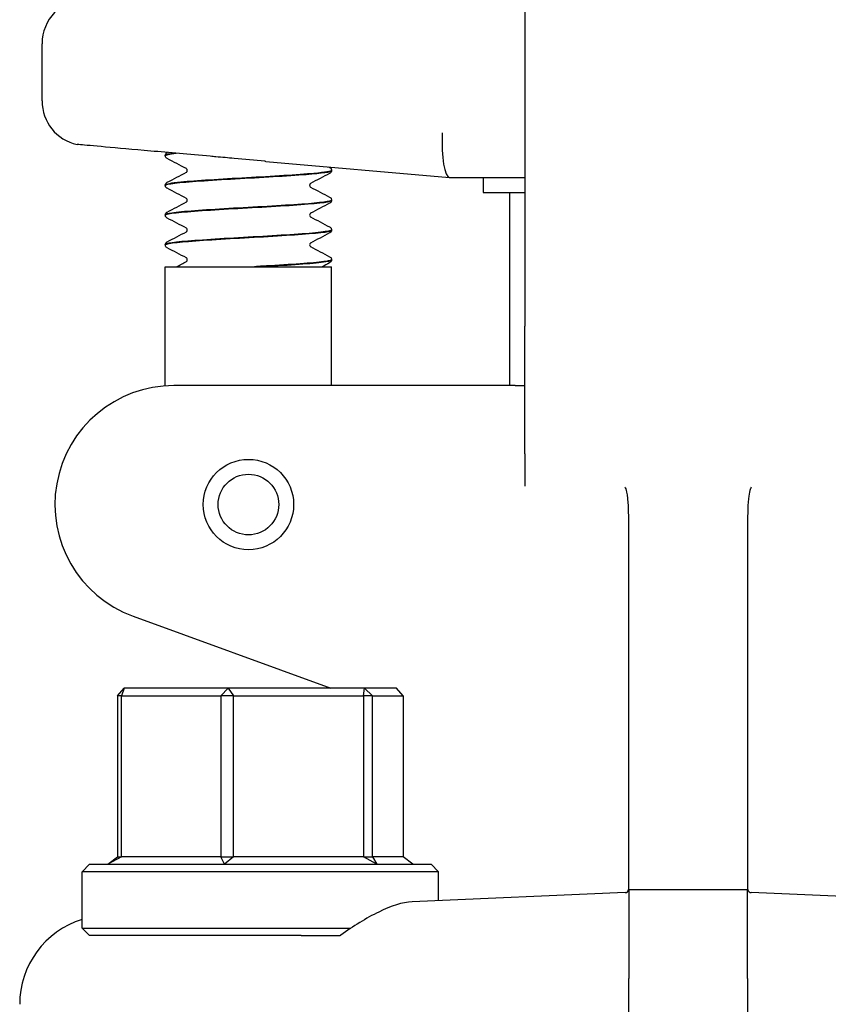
# Model space of a CAD drawing. Header units: inches. Extents: x 24 to 1128, y -94 to 748.
# Tile 453 of 573: x 748.02 to 749.72, y 262.64 to 264.71. Entities that reach past the tile are written whole.
import ezdxf

# ---------------------------------------------------------------- set-up
doc = ezdxf.new("R2010")
doc.units = ezdxf.units.IN
doc.header["$LTSCALE"] = 32
doc.header["$MEASUREMENT"] = 0
doc.layers.add('Visible (ANSI)', color=7, linetype='Continuous', lineweight=30)

msp = doc.modelspace()

# ---------------------------------------------------------------- linework, layer by layer
at = {"layer": 'Visible (ANSI)'}
for p, q in [((749.08124, 265.18862), (749.08124, 264.06362)), ((748.06574, 264.53703), (748.06574, 264.65737)), ((748.32919, 264.42855), (748.32932, 264.42862)), ((748.32499, 264.4219), (748.32499, 264.42252)), ((748.5364, 264.40995), (748.92282, 264.37614)), ((748.67499, 264.39062), (748.67499, 264.39124)), ((748.92299, 264.37612), (748.92282, 264.37614)), ((748.92299, 264.37612), (749.08124, 264.37612)), ((748.99374, 264.37612), (748.99374, 264.34487)), ((748.32499, 264.35933), (748.32499, 264.35995)), ((748.99374, 264.34487), (749.08124, 264.34487)), ((749.04999, 263.93862), (749.04999, 264.34487)), ((748.67499, 264.32805), (748.67499, 264.32867)), ((748.32499, 264.29677), (748.32499, 264.29739)), ((748.67499, 264.26549), (748.67499, 264.26611)), ((748.32499, 264.23421), (748.32499, 264.23483)), ((748.67499, 264.20293), (748.67499, 264.20355)), ((748.32499, 264.18862), (748.67499, 264.18862)), ((748.32499, 263.93799), (748.32499, 264.18862)), ((748.52343, 264.18862), (748.51257, 264.18862)), ((748.67499, 263.93862), (748.67499, 264.18862)), ((749.08124, 263.79503), (749.08124, 264.06362)), ((748.87607, 263.93862), (748.34281, 263.93862)), ((749.06089, 263.93862), (748.87607, 263.93862)), ((749.06089, 263.93862), (749.08124, 263.93862)), ((749.08124, 263.79503), (749.08124, 263.72694)), ((749.29999, 263.55608), (749.29999, 263.64857)), ((749.54999, 263.64857), (749.54999, 263.55608)), ((749.29999, 263.12886), (749.29999, 263.55608)), ((749.54999, 263.55608), (749.54999, 263.12886)), ((748.2573, 263.4537), (748.67307, 263.30237)), ((748.2248, 263.28675), (748.23853, 263.30237)), ((748.23853, 263.30237), (748.2327, 263.28675)), ((748.45748, 263.30237), (748.23853, 263.30237)), ((748.44199, 263.28675), (748.45748, 263.30237)), ((748.45748, 263.30237), (748.46835, 263.28675)), ((748.74393, 263.30237), (748.45748, 263.30237)), ((748.74218, 263.28675), (748.74393, 263.30237)), ((748.74393, 263.30237), (748.76064, 263.28675)), ((748.81144, 263.30237), (748.74393, 263.30237)), ((748.82517, 263.28675), (748.81144, 263.30237)), ((748.2327, 263.28675), (748.2248, 263.28675)), ((748.2248, 263.28675), (748.2248, 262.948)), ((748.2327, 262.948), (748.2327, 263.28675)), ((748.2327, 263.28675), (748.44199, 263.28675)), ((748.46835, 263.28675), (748.44199, 263.28675)), ((748.44199, 263.28675), (748.44199, 262.948)), ((748.46835, 262.948), (748.46835, 263.28675)), ((748.46835, 263.28675), (748.74218, 263.28675)), ((748.76064, 263.28675), (748.74218, 263.28675)), ((748.74218, 263.28675), (748.74218, 262.948)), ((748.76064, 262.948), (748.76064, 263.28675)), ((748.76064, 263.28675), (748.82517, 263.28675)), ((748.82517, 263.28675), (748.82517, 262.948)), ((749.29999, 262.88348), (749.29999, 263.12886)), ((749.54999, 263.12886), (749.54999, 262.88348)), ((748.20402, 262.93237), (748.2248, 262.948)), ((748.2327, 262.948), (748.20402, 262.93237)), ((748.2248, 262.948), (748.2327, 262.948)), ((748.44199, 262.948), (748.2327, 262.948)), ((748.44934, 262.93237), (748.44199, 262.948)), ((748.44199, 262.948), (748.46835, 262.948)), ((748.46835, 262.948), (748.44934, 262.93237)), ((748.74218, 262.948), (748.46835, 262.948)), ((748.77031, 262.93237), (748.74218, 262.948)), ((748.74218, 262.948), (748.76064, 262.948)), ((748.76064, 262.948), (748.77031, 262.93237)), ((748.82517, 262.948), (748.76064, 262.948)), ((748.84595, 262.93237), (748.82517, 262.948)), ((748.16561, 262.93237), (748.14999, 262.91675)), ((748.89999, 262.91675), (748.14999, 262.91675)), ((748.14999, 262.798), (748.14999, 262.91675)), ((748.16561, 262.93237), (748.88436, 262.93237)), ((748.88436, 262.93237), (748.89999, 262.91675)), ((748.89999, 262.85587), (748.89999, 262.91675)), ((749.29988, 262.87862), (749.29971, 262.87862)), ((749.55009, 262.87862), (749.29988, 262.87862)), ((749.29999, 262.87807), (749.29999, 262.69202)), ((749.54999, 262.69202), (749.54999, 262.87807)), ((749.55026, 262.87862), (749.55009, 262.87862)), ((749.29251, 262.87288), (748.84432, 262.85346)), ((750.00565, 262.85346), (749.55746, 262.87288)), ((748.16561, 262.78237), (748.14999, 262.798)), ((748.14999, 262.798), (748.7153, 262.798)), ((748.61081, 262.78237), (748.16561, 262.78237)), ((748.61081, 262.78237), (748.69285, 262.78237)), ((749.29999, 262.18862), (749.29999, 262.69202)), ((749.54999, 262.69202), (749.54999, 262.18862))]:
    msp.add_line(p, q, dxfattribs=at)
for radius in [0.095, 0.06375]:
    msp.add_circle((748.49999, 263.68862), radius, dxfattribs=at)
for centre, radius, start, end in [((748.15949, 264.65737), 0.09375, 91.88915, 180), ((748.15949, 264.53703), 0.09375, 180, 257.63495), ((748.34281, 263.68862), 0.25, 90, 250), ((749.29217, 262.88069), 0.00781, 272.48126, 344.67631), ((749.5578, 262.88069), 0.00781, 195.32369, 267.51874)]:
    msp.add_arc(centre, radius, start, end, dxfattribs=at)
for centre, major_axis, ratio, start_param, end_param in [((748.92708, 264.46987), (0.00409, 0.09375), 0.2058405, 1.5797833, 3.1326057), ((748.20789, 262.63821), (-0.18898, -0.00819), 0.9912393, 4.9805775, 6.240258)]:
    msp.add_ellipse(centre, major_axis=major_axis, ratio=ratio, start_param=start_param, end_param=end_param, dxfattribs=at)
for points, knots in [([(748.41974, 264.42061), (748.37513, 264.42456), (748.33268, 264.42832), (748.257, 264.43502), (748.22446, 264.43791), (748.1737, 264.44241), (748.15591, 264.44399), (748.14184, 264.44524), (748.13941, 264.44546), (748.13941, 264.44546)], [0, 0, 0, 0, 0.3480138, 0.3480138, 0.6950932, 0.6950932, 1.0409541, 1.0409541, 1.2230225, 1.2230225, 1.2230225, 1.2230225]), ([(748.32499, 264.42254), (748.32505, 264.42382), (748.32552, 264.42502), (748.32663, 264.42668), (748.32722, 264.42723), (748.32826, 264.42803), (748.32873, 264.42831), (748.32919, 264.42855)], [0, 0, 0, 0, 0.017960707, 0.017960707, 0.035135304, 0.035135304, 0.051182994, 0.051182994, 0.051182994, 0.051182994]), ([(748.32919, 264.41586), (748.32848, 264.41624), (748.32772, 264.41669), (748.32647, 264.41798), (748.32603, 264.41854), (748.3253, 264.42), (748.32503, 264.42092), (748.32499, 264.42187)], [0, 0, 0, 0, 0.024898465, 0.024898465, 0.037820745, 0.037820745, 0.051208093, 0.051208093, 0.051208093, 0.051208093]), ([(748.5364, 264.40995), (748.53584, 264.41), (748.53528, 264.41004), (748.5131, 264.41199), (748.49155, 264.41403), (748.45721, 264.41722), (748.44441, 264.4184), (748.42767, 264.41991), (748.42371, 264.42026), (748.41974, 264.42061)], [-0.00429657, -0.00429657, -0.00429657, -0.00429657, 0, 0, 0.16568567, 0.16568567, 0.26480212, 0.26480212, 0.29565933, 0.29565933, 0.29565933, 0.29565933]), ([(748.67478, 264.39126), (748.67466, 264.38903), (748.66158, 264.38681), (748.6373, 264.38458), (748.60386, 264.38151), (748.54997, 264.37844), (748.49605, 264.37537), (748.44217, 264.37231), (748.38952, 264.36924), (748.35801, 264.36617), (748.33672, 264.3641), (748.32541, 264.36203), (748.32523, 264.35995)], [80.1079037, 80.1079037, 80.1079037, 80.1079037, 80.7792692, 80.7792692, 80.7792692, 81.7038978, 81.7038978, 81.7038978, 82.6277161, 82.6277161, 82.6277161, 83.2522053, 83.2522053, 83.2522053, 83.2522053]), ([(748.32531, 264.35931), (748.32526, 264.36093), (748.33194, 264.36255), (748.34527, 264.36418), (748.37051, 264.36725), (748.41898, 264.37032), (748.47229, 264.37339), (748.52559, 264.37646), (748.58248, 264.37953), (748.62136, 264.38261), (748.65516, 264.38528), (748.67467, 264.38795), (748.67492, 264.39062)], [-89.5380996, -89.5380996, -89.5380996, -89.5380996, -89.0490707, -89.0490707, -89.0490707, -88.1235008, -88.1235008, -88.1235008, -87.1981489, -87.1981489, -87.1981489, -86.393798, -86.393798, -86.393798, -86.393798]), ([(748.37132, 264.39093), (748.37132, 264.39213), (748.37082, 264.39325), (748.37003, 264.39433), (748.36974, 264.39454), (748.36953, 264.39469), (748.3695, 264.39471), (748.3695, 264.39471)], [0, 0, 0, 0, 0.02017106, 0.02017106, 0.036592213, 0.036592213, 0.045399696, 0.045399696, 0.045399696, 0.045399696]), ([(748.36953, 264.38715), (748.36959, 264.38719), (748.36976, 264.3873), (748.37027, 264.38784), (748.37058, 264.38822), (748.37112, 264.38936), (748.37132, 264.39014), (748.37132, 264.39093)], [0.008751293, 0.008751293, 0.008751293, 0.008751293, 0.024017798, 0.024017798, 0.03673453, 0.03673453, 0.049915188, 0.049915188, 0.049915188, 0.049915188]), ([(748.67078, 264.39727), (748.67149, 264.39689), (748.67225, 264.39644), (748.6735, 264.39516), (748.67394, 264.39459), (748.67467, 264.39314), (748.67494, 264.39221), (748.67498, 264.39126)], [0, 0, 0, 0, 0.024898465, 0.024898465, 0.037820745, 0.037820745, 0.051208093, 0.051208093, 0.051208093, 0.051208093]), ([(748.67498, 264.39059), (748.67492, 264.38931), (748.67445, 264.38811), (748.67334, 264.38645), (748.67275, 264.38591), (748.67171, 264.3851), (748.67124, 264.38482), (748.67078, 264.38458)], [0, 0, 0, 0, 0.017960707, 0.017960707, 0.035135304, 0.035135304, 0.051182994, 0.051182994, 0.051182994, 0.051182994]), ([(748.32499, 264.35998), (748.32505, 264.36126), (748.32552, 264.36246), (748.32663, 264.36412), (748.32722, 264.36466), (748.32826, 264.36547), (748.32873, 264.36575), (748.32919, 264.36599)], [0, 0, 0, 0, 0.017960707, 0.017960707, 0.035135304, 0.035135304, 0.051182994, 0.051182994, 0.051182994, 0.051182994]), ([(748.32919, 264.3533), (748.32848, 264.35368), (748.32772, 264.35413), (748.32647, 264.35541), (748.32603, 264.35598), (748.3253, 264.35743), (748.32503, 264.35836), (748.32499, 264.35931)], [0, 0, 0, 0, 0.024898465, 0.024898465, 0.037820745, 0.037820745, 0.051208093, 0.051208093, 0.051208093, 0.051208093]), ([(748.63044, 264.36342), (748.63038, 264.36338), (748.63021, 264.36327), (748.6297, 264.36273), (748.62939, 264.36235), (748.62885, 264.36121), (748.62865, 264.36043), (748.62865, 264.35964)], [0.008751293, 0.008751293, 0.008751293, 0.008751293, 0.024017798, 0.024017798, 0.03673453, 0.03673453, 0.049915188, 0.049915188, 0.049915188, 0.049915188]), ([(748.62865, 264.35964), (748.62865, 264.35844), (748.62915, 264.35732), (748.62994, 264.35624), (748.63023, 264.35603), (748.63044, 264.35588), (748.63047, 264.35586), (748.63047, 264.35586)], [0, 0, 0, 0, 0.02017106, 0.02017106, 0.036592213, 0.036592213, 0.045399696, 0.045399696, 0.045399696, 0.045399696]), ([(748.32523, 264.29674), (748.32509, 264.2977), (748.32731, 264.29865), (748.332, 264.2996), (748.34717, 264.30268), (748.3878, 264.30576), (748.43843, 264.30883), (748.48905, 264.31191), (748.54846, 264.31499), (748.59405, 264.31806), (748.63964, 264.32114), (748.67034, 264.32421), (748.67447, 264.32729), (748.67481, 264.32754), (748.67497, 264.3278), (748.67496, 264.32805)], [-95.8212849, -95.8212849, -95.8212849, -95.8212849, -95.5343789, -95.5343789, -95.5343789, -94.6072107, -94.6072107, -94.6072107, -93.6802788, -93.6802788, -93.6802788, -92.7535806, -92.7535806, -92.7535806, -92.6769833, -92.6769833, -92.6769833, -92.6769833]), ([(748.67497, 264.3287), (748.67495, 264.32578), (748.65137, 264.32286), (748.61195, 264.31995), (748.57018, 264.31685), (748.51164, 264.31376), (748.45882, 264.31067), (748.40612, 264.30758), (748.36036, 264.3045), (748.33906, 264.30141), (748.3298, 264.30007), (748.32526, 264.29873), (748.32531, 264.29739)], [86.391089, 86.391089, 86.391089, 86.391089, 87.270336, 87.270336, 87.270336, 88.2020629, 88.2020629, 88.2020629, 89.131595, 89.131595, 89.131595, 89.5353906, 89.5353906, 89.5353906, 89.5353906]), ([(748.37132, 264.32836), (748.37132, 264.32957), (748.37082, 264.33069), (748.37003, 264.33177), (748.36974, 264.33198), (748.36953, 264.33213), (748.3695, 264.33215), (748.3695, 264.33215)], [0, 0, 0, 0, 0.02017106, 0.02017106, 0.036592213, 0.036592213, 0.045399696, 0.045399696, 0.045399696, 0.045399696]), ([(748.36953, 264.32459), (748.36959, 264.32462), (748.36976, 264.32474), (748.37027, 264.32527), (748.37058, 264.32566), (748.37112, 264.3268), (748.37132, 264.32757), (748.37132, 264.32836)], [0.008751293, 0.008751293, 0.008751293, 0.008751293, 0.024017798, 0.024017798, 0.03673453, 0.03673453, 0.049915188, 0.049915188, 0.049915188, 0.049915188]), ([(748.67078, 264.33471), (748.67149, 264.33433), (748.67225, 264.33388), (748.6735, 264.33259), (748.67394, 264.33203), (748.67467, 264.33057), (748.67494, 264.32965), (748.67498, 264.3287)], [0, 0, 0, 0, 0.024898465, 0.024898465, 0.037820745, 0.037820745, 0.051208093, 0.051208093, 0.051208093, 0.051208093]), ([(748.67498, 264.32803), (748.67492, 264.32675), (748.67445, 264.32555), (748.67334, 264.32389), (748.67275, 264.32334), (748.67171, 264.32254), (748.67124, 264.32226), (748.67078, 264.32202)], [0, 0, 0, 0, 0.017960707, 0.017960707, 0.035135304, 0.035135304, 0.051182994, 0.051182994, 0.051182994, 0.051182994]), ([(748.32499, 264.29742), (748.32505, 264.2987), (748.32552, 264.2999), (748.32663, 264.30155), (748.32722, 264.3021), (748.32826, 264.3029), (748.32873, 264.30318), (748.32919, 264.30343)], [0, 0, 0, 0, 0.017960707, 0.017960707, 0.035135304, 0.035135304, 0.051182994, 0.051182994, 0.051182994, 0.051182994]), ([(748.32919, 264.29074), (748.32848, 264.29111), (748.32772, 264.29157), (748.32647, 264.29285), (748.32603, 264.29341), (748.3253, 264.29487), (748.32503, 264.29579), (748.32499, 264.29674)], [0, 0, 0, 0, 0.024898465, 0.024898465, 0.037820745, 0.037820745, 0.051208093, 0.051208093, 0.051208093, 0.051208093]), ([(748.63044, 264.30086), (748.63038, 264.30082), (748.63021, 264.30071), (748.6297, 264.30017), (748.62939, 264.29979), (748.62885, 264.29865), (748.62865, 264.29787), (748.62865, 264.29708)], [0.008751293, 0.008751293, 0.008751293, 0.008751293, 0.024017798, 0.024017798, 0.03673453, 0.03673453, 0.049915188, 0.049915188, 0.049915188, 0.049915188]), ([(748.62865, 264.29708), (748.62865, 264.29587), (748.62915, 264.29475), (748.62994, 264.29368), (748.63023, 264.29346), (748.63044, 264.29331), (748.63047, 264.29329), (748.63047, 264.29329)], [0, 0, 0, 0, 0.02017106, 0.02017106, 0.036592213, 0.036592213, 0.045399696, 0.045399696, 0.045399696, 0.045399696]), ([(748.32501, 264.23418), (748.32498, 264.23442), (748.32512, 264.23467), (748.32542, 264.23491), (748.32923, 264.23799), (748.35975, 264.24108), (748.40532, 264.24416), (748.45089, 264.24724), (748.51041, 264.25032), (748.56116, 264.25341), (748.6119, 264.25649), (748.65267, 264.25957), (748.66791, 264.26265), (748.6726, 264.2636), (748.67483, 264.26454), (748.67475, 264.26549)], [-102.1044703, -102.1044703, -102.1044703, -102.1044703, -102.0313957, -102.0313957, -102.0313957, -101.1024988, -101.1024988, -101.1024988, -100.173857, -100.173857, -100.173857, -99.2454675, -99.2454675, -99.2454675, -98.9601686, -98.9601686, -98.9601686, -98.9601686]), ([(748.67488, 264.26614), (748.67496, 264.26562), (748.67431, 264.2651), (748.67291, 264.26458), (748.66436, 264.26141), (748.62792, 264.25825), (748.57816, 264.25508), (748.52951, 264.25199), (748.46938, 264.24889), (748.42088, 264.2458), (748.3726, 264.24272), (748.33699, 264.23964), (748.32763, 264.23656), (748.32587, 264.23598), (748.32504, 264.23541), (748.3251, 264.23483)], [92.6742743, 92.6742743, 92.6742743, 92.6742743, 92.8312256, 92.8312256, 92.8312256, 93.7846953, 93.7846953, 93.7846953, 94.7168163, 94.7168163, 94.7168163, 95.6446581, 95.6446581, 95.6446581, 95.8185759, 95.8185759, 95.8185759, 95.8185759]), ([(748.37132, 264.2658), (748.37132, 264.26701), (748.37082, 264.26813), (748.37003, 264.2692), (748.36974, 264.26942), (748.36953, 264.26957), (748.3695, 264.26959), (748.3695, 264.26959)], [0, 0, 0, 0, 0.02017106, 0.02017106, 0.036592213, 0.036592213, 0.045399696, 0.045399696, 0.045399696, 0.045399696]), ([(748.36953, 264.26203), (748.36959, 264.26206), (748.36976, 264.26218), (748.37027, 264.26271), (748.37058, 264.2631), (748.37112, 264.26423), (748.37132, 264.26501), (748.37132, 264.2658)], [0.008751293, 0.008751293, 0.008751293, 0.008751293, 0.024017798, 0.024017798, 0.03673453, 0.03673453, 0.049915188, 0.049915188, 0.049915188, 0.049915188]), ([(748.67078, 264.27214), (748.67149, 264.27177), (748.67225, 264.27132), (748.6735, 264.27003), (748.67394, 264.26947), (748.67467, 264.26801), (748.67494, 264.26709), (748.67498, 264.26614)], [0, 0, 0, 0, 0.024898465, 0.024898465, 0.037820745, 0.037820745, 0.051208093, 0.051208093, 0.051208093, 0.051208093]), ([(748.67498, 264.26546), (748.67492, 264.26419), (748.67445, 264.26299), (748.67334, 264.26133), (748.67275, 264.26078), (748.67171, 264.25998), (748.67124, 264.2597), (748.67078, 264.25946)], [0, 0, 0, 0, 0.017960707, 0.017960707, 0.035135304, 0.035135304, 0.051182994, 0.051182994, 0.051182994, 0.051182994]), ([(748.32499, 264.23486), (748.32505, 264.23613), (748.32552, 264.23733), (748.32663, 264.23899), (748.32722, 264.23954), (748.32826, 264.24034), (748.32873, 264.24062), (748.32919, 264.24086)], [0, 0, 0, 0, 0.017960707, 0.017960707, 0.035135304, 0.035135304, 0.051182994, 0.051182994, 0.051182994, 0.051182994]), ([(748.32919, 264.22818), (748.32848, 264.22855), (748.32772, 264.229), (748.32647, 264.23029), (748.32603, 264.23085), (748.3253, 264.23231), (748.32503, 264.23323), (748.32499, 264.23418)], [0, 0, 0, 0, 0.024898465, 0.024898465, 0.037820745, 0.037820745, 0.051208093, 0.051208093, 0.051208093, 0.051208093]), ([(748.63044, 264.23829), (748.63038, 264.23826), (748.63021, 264.23814), (748.6297, 264.23761), (748.62939, 264.23722), (748.62885, 264.23609), (748.62865, 264.23531), (748.62865, 264.23452)], [0.008751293, 0.008751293, 0.008751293, 0.008751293, 0.024017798, 0.024017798, 0.03673453, 0.03673453, 0.049915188, 0.049915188, 0.049915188, 0.049915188]), ([(748.62865, 264.23452), (748.62865, 264.23331), (748.62915, 264.23219), (748.62994, 264.23112), (748.63023, 264.2309), (748.63044, 264.23075), (748.63047, 264.23073), (748.63047, 264.23073)], [0, 0, 0, 0, 0.02017106, 0.02017106, 0.036592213, 0.036592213, 0.045399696, 0.045399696, 0.045399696, 0.045399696]), ([(748.37132, 264.20324), (748.37132, 264.20445), (748.37082, 264.20557), (748.37003, 264.20664), (748.36974, 264.20686), (748.36953, 264.20701), (748.3695, 264.20703), (748.3695, 264.20703)], [0, 0, 0, 0, 0.02017106, 0.02017106, 0.036592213, 0.036592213, 0.045399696, 0.045399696, 0.045399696, 0.045399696]), ([(748.36953, 264.19946), (748.36959, 264.1995), (748.36976, 264.19961), (748.37027, 264.20015), (748.37058, 264.20053), (748.37112, 264.20167), (748.37132, 264.20245), (748.37132, 264.20324)], [0.008751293, 0.008751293, 0.008751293, 0.008751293, 0.024017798, 0.024017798, 0.03673453, 0.03673453, 0.049915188, 0.049915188, 0.049915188, 0.049915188]), ([(748.67468, 264.20358), (748.6748, 264.2023), (748.67077, 264.20103), (748.66246, 264.19976), (748.64246, 264.19669), (748.59811, 264.19363), (748.54617, 264.19057), (748.53519, 264.18992), (748.52392, 264.18927), (748.51257, 264.18862)], [98.9574596, 98.9574596, 98.9574596, 98.9574596, 99.3407992, 99.3407992, 99.3407992, 100.2638967, 100.2638967, 100.2638967, 100.4589833, 100.4589833, 100.4589833, 100.4589833]), ([(748.52343, 264.18862), (748.5772, 264.19171), (748.62672, 264.1948), (748.65304, 264.19789), (748.66735, 264.19957), (748.67461, 264.20125), (748.67465, 264.20293)], [-106.6798007, -106.6798007, -106.6798007, -106.6798007, -105.7495879, -105.7495879, -105.7495879, -105.2433539, -105.2433539, -105.2433539, -105.2433539]), ([(748.67078, 264.20958), (748.67149, 264.20921), (748.67225, 264.20875), (748.6735, 264.20747), (748.67394, 264.20691), (748.67467, 264.20545), (748.67494, 264.20453), (748.67498, 264.20358)], [0, 0, 0, 0, 0.024898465, 0.024898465, 0.037820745, 0.037820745, 0.051208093, 0.051208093, 0.051208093, 0.051208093]), ([(748.67498, 264.2029), (748.67492, 264.20162), (748.67445, 264.20042), (748.67334, 264.19877), (748.67275, 264.19822), (748.67171, 264.19742), (748.67124, 264.19714), (748.67078, 264.19689)], [0, 0, 0, 0, 0.017960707, 0.017960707, 0.035135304, 0.035135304, 0.051182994, 0.051182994, 0.051182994, 0.051182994]), ([(749.29418, 263.72161), (749.29356, 263.7228), (749.29291, 263.72398), (749.29222, 263.72517), (749.2922, 263.72522), (749.29217, 263.72526)], [-0.020840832, -0.020840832, -0.020840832, -0.020840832, 0, 0, 0.000807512, 0.000807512, 0.000807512, 0.000807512]), ([(749.5578, 263.72526), (749.55777, 263.72522), (749.55775, 263.72517), (749.55706, 263.72398), (749.55641, 263.72281), (749.55579, 263.72161)], [-0.369912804, -0.369912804, -0.369912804, -0.369912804, -0.369497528, -0.369497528, -0.358790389, -0.358790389, -0.358790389, -0.358790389]), ([(749.29999, 263.64857), (749.29999, 263.66461), (749.29966, 263.67921), (749.29797, 263.70582), (749.29667, 263.7144), (749.29488, 263.72005), (749.29454, 263.72092), (749.29418, 263.72161)], [0, 0, 0, 0, 0.14044728, 0.14044728, 0.29472543, 0.29472543, 0.32889511, 0.32889511, 0.32889511, 0.32889511]), ([(749.55579, 263.72161), (749.55552, 263.7211), (749.55532, 263.72059), (749.55309, 263.71474), (749.55128, 263.70188), (749.55013, 263.66877), (749.54999, 263.65896), (749.54999, 263.64857)], [0.01027275, 0.01027275, 0.01027275, 0.01027275, 0.01655356, 0.01655356, 0.11390533, 0.11390533, 0.15067112, 0.15067112, 0.15067112, 0.15067112]), ([(748.84432, 262.85346), (748.82429, 262.85259), (748.79999, 262.84465), (748.74782, 262.81934), (748.71989, 262.80193), (748.69387, 262.78312), (748.69336, 262.78275), (748.69285, 262.78237)], [2.42631602, 2.42631602, 2.42631602, 2.42631602, 2.67966729, 2.67966729, 2.93613935, 2.93613935, 2.94129083, 2.94129083, 2.94129083, 2.94129083])]:
    msp.add_open_spline(points, degree=3, knots=knots, dxfattribs=at)
for points in [[(748.34481, 264.42727), (748.33213, 264.42568), (748.32517, 264.4241), (748.32503, 264.42252)], [(748.32518, 264.42187), (748.32527, 264.42358), (748.33303, 264.42529), (748.34762, 264.427)], [(748.36951, 264.39471), (748.35608, 264.40177), (748.34264, 264.40882), (748.32919, 264.41586)], [(748.32919, 264.36599), (748.34264, 264.37303), (748.35609, 264.38008), (748.36953, 264.38715)], [(748.66866, 264.39838), (748.66937, 264.39801), (748.67007, 264.39764), (748.67078, 264.39727)], [(748.67078, 264.38458), (748.65733, 264.37754), (748.64388, 264.37049), (748.63044, 264.36342)], [(748.36951, 264.33215), (748.35608, 264.33921), (748.34264, 264.34626), (748.32919, 264.3533)], [(748.63046, 264.35586), (748.64389, 264.3488), (748.65733, 264.34175), (748.67078, 264.33471)], [(748.32919, 264.30343), (748.34264, 264.31047), (748.35609, 264.31752), (748.36953, 264.32459)], [(748.67078, 264.32202), (748.65733, 264.31498), (748.64388, 264.30792), (748.63044, 264.30086)], [(748.36951, 264.26958), (748.35608, 264.27665), (748.34264, 264.2837), (748.32919, 264.29074)], [(748.63046, 264.2933), (748.64389, 264.28623), (748.65733, 264.27919), (748.67078, 264.27214)], [(748.32919, 264.24086), (748.34264, 264.24791), (748.35609, 264.25496), (748.36953, 264.26203)], [(748.67078, 264.25946), (748.65733, 264.25241), (748.64388, 264.24536), (748.63044, 264.23829)], [(748.36951, 264.20702), (748.35608, 264.21409), (748.34264, 264.22113), (748.32919, 264.22818)], [(748.63046, 264.23074), (748.64389, 264.22367), (748.65733, 264.21662), (748.67078, 264.20958)], [(748.34889, 264.18862), (748.35577, 264.19223), (748.36265, 264.19585), (748.36953, 264.19946)], [(748.67078, 264.19689), (748.66552, 264.19414), (748.66026, 264.19138), (748.655, 264.18862)], [(749.29971, 262.87862), (749.29971, 262.87862), (749.29974, 262.87872), (749.29978, 262.87891)], [(749.29978, 262.87891), (749.29992, 262.8795), (749.29999, 262.88103), (749.29999, 262.88348)], [(749.29999, 262.87807), (749.29999, 262.87845), (749.29995, 262.87862), (749.29988, 262.87862)], [(749.54999, 262.88348), (749.54999, 262.88103), (749.55005, 262.8795), (749.55019, 262.87891)], [(749.55009, 262.87862), (749.55002, 262.87862), (749.54999, 262.87844), (749.54999, 262.87807)], [(749.55019, 262.87891), (749.55023, 262.87872), (749.55026, 262.87862), (749.55026, 262.87862)]]:
    msp.add_open_spline(points, degree=3, dxfattribs=at)

doc.saveas('drawing.dxf')
